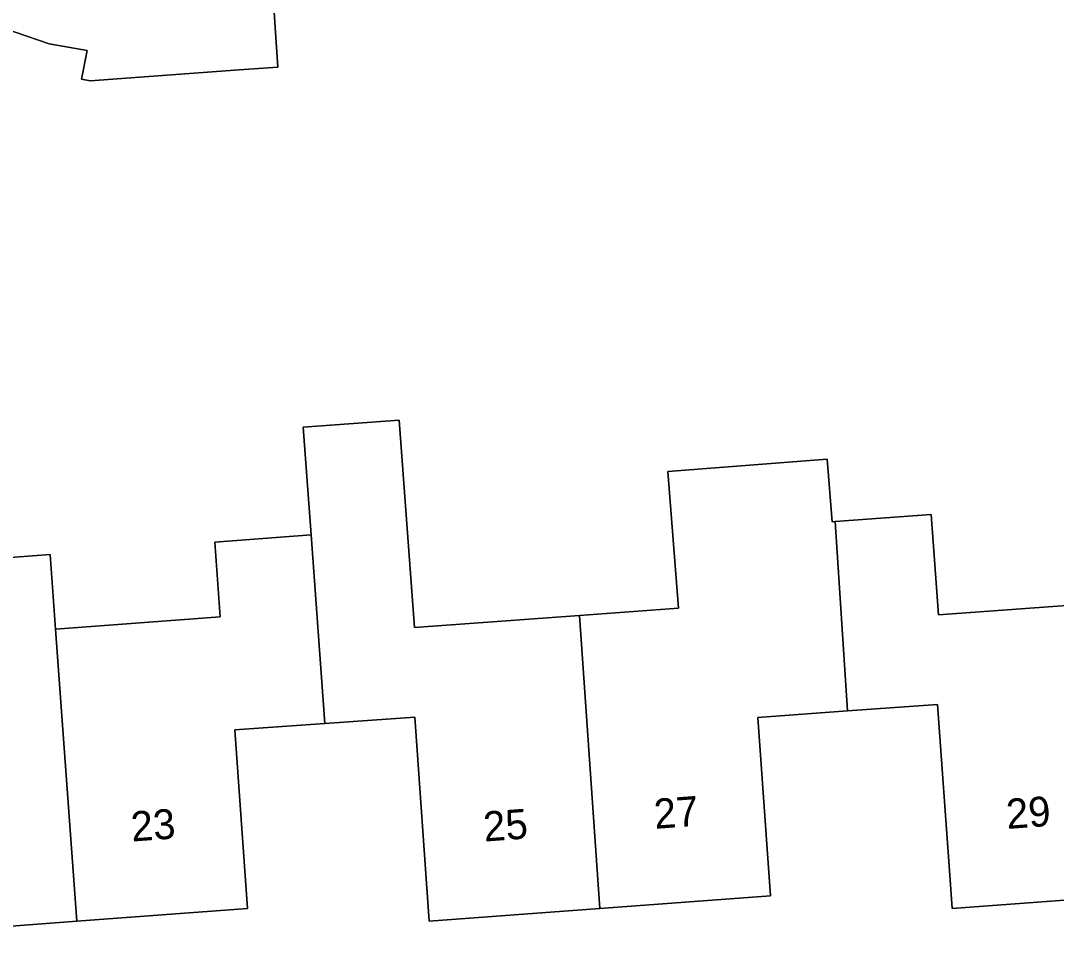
# Model space of a CAD drawing. Extents: x 163426 to 164192, y 380329 to 381641.
# Drawn here: x 163700.44 to 163735.11, y 380930.82 to 380961.78 of the extents above; entities that cross this region are included whole.
import ezdxf

# ---------------------------------------------------------------- set-up
doc = ezdxf.new("R2010")
doc.units = 0
for name, color, linetype in [('IMGEO_Erf', 7, 'Continuous'), ('IMGEO_Pand', 7, 'Continuous'), ('IMGEO_Pand_nummerreeks', 7, 'Continuous')]:
    doc.layers.add(name, color=color, linetype=linetype)

msp = doc.modelspace()

# ---------------------------------------------------------------- linework, layer by layer
at = {"layer": 'IMGEO_Erf'}
for points in [[(163743.64, 380966.213), (163734.939, 380965.55), (163735.039, 380964.226), (163729.542, 380963.807), (163726.331, 380963.562), (163720.857, 380963.145), (163720.667, 380965.635), (163717.45, 380965.39), (163717.64, 380962.9), (163708.915, 380962.235), (163709.047, 380960.229), (163707.761, 380960.136), (163702.774, 380959.774), (163702.48, 380959.829), (163702.673, 380960.79), (163701.401, 380961.007), (163699.18, 380961.769)], [(163698.175, 380943.666), (163701.426, 380943.907), (163701.611, 380941.411), (163707.123, 380941.82), (163706.938, 380944.325), (163710.161, 380944.564), (163709.895, 380948.167), (163713.108, 380948.405), (163713.623, 380941.458), (163719.147, 380941.867), (163722.465, 380942.113), (163722.108, 380946.684), (163727.44, 380947.102), (163727.604, 380945.003), (163727.704, 380945.01), (163730.915, 380945.248), (163731.164, 380941.884), (163736.674, 380942.292)], [(163737.335, 380932.476), (163731.622, 380932.049), (163731.541, 380933.174), (163731.127, 380938.889), (163728.115, 380938.671), (163725.113, 380938.454), (163725.545, 380932.479), (163719.833, 380932.053), (163714.119, 380931.626), (163713.633, 380938.463)], [(163713.633, 380938.463), (163710.623, 380938.249), (163707.612, 380938.035), (163708.037, 380932.054), (163702.327, 380931.626), (163696.614, 380931.197), (163696.325, 380935.073), (163696.168, 380937.172), (163693.296, 380936.957), (163693.454, 380934.853), (163687.297, 380934.382), (163685.488, 380926.999), (163725.783, 380927.438)]]:
    msp.add_lwpolyline(points, dxfattribs=at)
at = {"layer": 'IMGEO_Pand'}
for points in [[(163708.346, 380968.537), (163705.33, 380968.305), (163704.965, 380973.042), (163704.87, 380974.278), (163698.689, 380973.807), (163699.414, 380964.341), (163698.905, 380964.302), (163698.631, 380964.449), (163697.694, 380962.474), (163699.18, 380961.769), (163701.401, 380961.007), (163702.673, 380960.79), (163702.48, 380959.829), (163702.774, 380959.774), (163707.761, 380960.136), (163709.047, 380960.229), (163708.915, 380962.235)], [(163710.161, 380944.564), (163710.623, 380938.249), (163713.633, 380938.463), (163714.119, 380931.626), (163719.833, 380932.053), (163719.147, 380941.867), (163713.623, 380941.458), (163713.108, 380948.405), (163709.895, 380948.167)], [(163727.704, 380945.01), (163727.604, 380945.003), (163727.44, 380947.102), (163722.108, 380946.684), (163722.465, 380942.113), (163719.147, 380941.867), (163719.833, 380932.053), (163725.545, 380932.479), (163725.113, 380938.454), (163728.115, 380938.671)], [(163727.704, 380945.01), (163728.115, 380938.671), (163731.127, 380938.889), (163731.541, 380933.174), (163731.622, 380932.049), (163737.335, 380932.476), (163736.674, 380942.292), (163731.164, 380941.884), (163730.915, 380945.248)], [(163710.161, 380944.564), (163706.938, 380944.325), (163707.123, 380941.82), (163701.611, 380941.411), (163702.327, 380931.626), (163708.037, 380932.054), (163707.612, 380938.035), (163710.623, 380938.249)], [(163701.611, 380941.411), (163701.426, 380943.907), (163698.175, 380943.666), (163694.379, 380943.385), (163689.392, 380943.015), (163688.852, 380940.788), (163687.297, 380934.382), (163693.454, 380934.853), (163693.296, 380936.957), (163696.168, 380937.172), (163696.325, 380935.073), (163696.614, 380931.197), (163702.327, 380931.626)]]:
    msp.add_lwpolyline(points, close=True, dxfattribs=at)

# ---------------------------------------------------------------- texts
at = {"layer": 'IMGEO_Pand_nummerreeks'}
for s, rotation, p in [('27', 4.2695, (163721.677, 380934.718)), ('29', 4.2702, (163733.466, 380934.714)), ('23', 4.2905, (163704.168, 380934.292)), ('25', 4.2695, (163715.964, 380934.291))]:
    msp.add_text(s, height=1, rotation=rotation, dxfattribs=at).set_placement(p)

doc.saveas('drawing.dxf')
